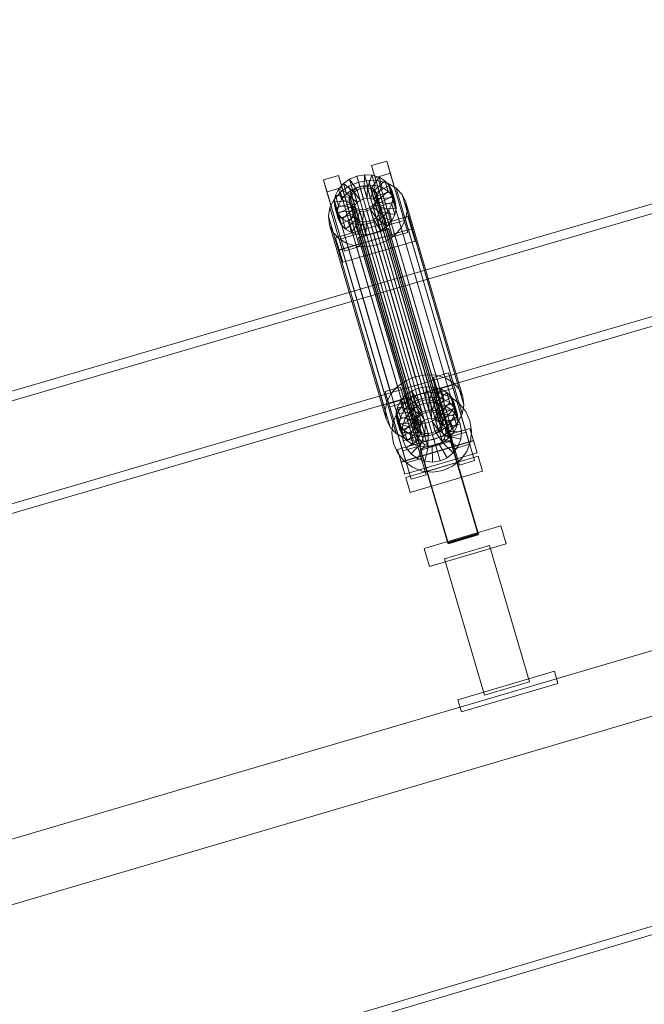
# Model space of a CAD drawing. Header units: millimetres. Extents: x -2233 to 65662, y -50530 to 6847.
# Tile 552 of 656: x 7880 to 8278, y 2127 to 2754. Entities that reach past the tile are written whole.
import ezdxf

# ---------------------------------------------------------------- set-up
doc = ezdxf.new("R2010")
doc.units = ezdxf.units.MM
doc.layers.add('COTAS_P', color=1, linetype='Continuous', lineweight=0)
doc.layers.add('lateral_C01', color=7, linetype='Continuous', lineweight=0)
doc.dimstyles.new('R19_100', dxfattribs={"dimtxt": 250, "dimasz": 150, "dimexe": 150, "dimexo": 80, "dimgap": 100, "dimtad": 1, "dimtih": 1, "dimtoh": 1, "dimdsep": 46, "dimcen": 0.09, "dimadec": 0, "dimazin": 0, "dimtfac": 1, "dimtdec": 4, "dimtofl": 0, "dimtmove": 0, "dimatfit": 3, "dimfxl": 1, "dimtolj": 1, "dimtzin": 0, "dimarcsym": 0})

# ---------------------------------------------------------------- blocks, each defined once
blk = doc.blocks.new('DIM_R32_1')
at = {"layer": 'COTAS_P'}
for p, q in [((795.97, 1103.41), (9904.9, 3783.41)), ((9904.9, 3783.41), (9748.3, 3784.24)), ((9904.9, 3783.41), (9773.7, 3697.9)), ((10158.93, 2920), (9904.9, 3783.41)), ((795.97, 1103.41), (927.17, 1188.91)), ((1050, 240), (795.97, 1103.41)), ((795.97, 1103.41), (952.57, 1102.57))]:
    blk.add_line(p, q, dxfattribs=at)
blk.add_text('9495 P', height=250, rotation=16.39477, dxfattribs=at).set_placement((5322.21, 2539.34))

msp = doc.modelspace()

# ---------------------------------------------------------------- linework, layer by layer
at = {"layer": 'lateral_C01'}
for p, q in [((1105.699, 51.872), (10210.031, 2747.406)), ((1107.119, 47.078), (10211.451, 2742.611)), ((8546.614, 2714.114), (8114.694, 2587.836)), ((8116.378, 2582.077), (8548.297, 2708.355)), ((8104.581, 2661.457), (8114.174, 2664.279)), ((8106.834, 2653.749), (8104.581, 2661.457)), ((8104.581, 2661.457), (8115.71, 2623.745)), ((8114.174, 2664.279), (8116.427, 2656.572)), ((8125.304, 2626.568), (8114.174, 2664.279)), ((8073.882, 2652.425), (8083.475, 2655.247)), ((8076.135, 2644.717), (8073.882, 2652.425)), ((8073.882, 2652.425), (8085.011, 2614.713)), ((8083.475, 2655.247), (8085.729, 2647.54)), ((8094.605, 2617.536), (8083.475, 2655.247)), ((8086.593, 2649.977), (8090.549, 2652.762)), ((8090.549, 2652.762), (8095.116, 2654.659)), ((8095.271, 2645.904), (8090.549, 2652.762)), ((8090.549, 2652.762), (8092.48, 2646.156)), ((8095.116, 2654.659), (8099.984, 2655.538)), ((8097.435, 2646.802), (8095.116, 2654.659)), ((8095.116, 2654.659), (8097.048, 2648.052)), ((8099.741, 2647.219), (8099.984, 2655.538)), ((8099.984, 2655.538), (8104.82, 2655.34)), ((8099.984, 2655.538), (8101.916, 2648.932)), ((8102.032, 2647.125), (8104.82, 2655.34)), ((8104.151, 2646.527), (8109.295, 2654.079)), ((8104.82, 2655.34), (8109.295, 2654.079)), ((8104.82, 2655.34), (8106.752, 2648.734)), ((8116.427, 2656.572), (8106.834, 2653.749)), ((8117.964, 2616.038), (8106.834, 2653.749)), ((8109.295, 2654.079), (8113.105, 2651.839)), ((8109.295, 2654.079), (8111.227, 2647.472)), ((8116.427, 2656.572), (8127.557, 2618.86)), ((8085.729, 2647.54), (8076.135, 2644.717)), ((8081.534, 2642.551), (8083.518, 2646.494)), ((8083.518, 2646.494), (8086.593, 2649.977)), ((8091.941, 2642.935), (8083.518, 2646.494)), ((8083.518, 2646.494), (8085.449, 2639.888)), ((8084.813, 2644.62), (8090.102, 2648.343)), ((8085.729, 2647.54), (8096.858, 2609.828)), ((8093.398, 2644.585), (8086.593, 2649.977)), ((8086.593, 2649.977), (8088.524, 2643.371)), ((8092.48, 2646.156), (8088.524, 2643.371)), ((8090.102, 2648.343), (8096.208, 2650.878)), ((8090.102, 2648.343), (8126.317, 2524.474)), ((8097.048, 2648.052), (8092.48, 2646.156)), ((8092.48, 2646.156), (8097.203, 2639.297)), ((8093.076, 2645.686), (8094.95, 2647.005)), ((8095.271, 2645.904), (8093.398, 2644.585)), ((8094.95, 2647.005), (8097.113, 2647.903)), ((8094.95, 2647.005), (8136.959, 2503.316)), ((8097.435, 2646.802), (8095.271, 2645.904)), ((8097.203, 2639.297), (8095.271, 2645.904)), ((8096.208, 2650.878), (8102.715, 2652.054)), ((8096.208, 2650.878), (8132.423, 2527.009)), ((8101.916, 2648.932), (8097.048, 2648.052)), ((8097.048, 2648.052), (8099.366, 2640.196)), ((8097.113, 2647.903), (8099.419, 2648.32)), ((8097.113, 2647.903), (8139.122, 2504.215)), ((8099.741, 2647.219), (8097.435, 2646.802)), ((8099.366, 2640.196), (8097.435, 2646.802)), ((8099.419, 2648.32), (8101.71, 2648.226)), ((8099.419, 2648.32), (8141.428, 2504.631)), ((8102.032, 2647.125), (8099.741, 2647.219)), ((8101.672, 2640.612), (8099.741, 2647.219)), ((8101.916, 2648.932), (8101.672, 2640.612)), ((8101.71, 2648.226), (8103.83, 2647.628)), ((8101.71, 2648.226), (8143.719, 2504.538)), ((8106.752, 2648.734), (8101.916, 2648.932)), ((8104.151, 2646.527), (8102.032, 2647.125)), ((8103.963, 2640.519), (8102.032, 2647.125)), ((8102.715, 2652.054), (8109.18, 2651.789)), ((8102.715, 2652.054), (8138.93, 2528.185)), ((8103.83, 2647.628), (8105.634, 2646.568)), ((8103.83, 2647.628), (8145.839, 2503.94)), ((8106.752, 2648.734), (8103.963, 2640.519)), ((8105.956, 2645.467), (8104.151, 2646.527)), ((8106.083, 2639.921), (8104.151, 2646.527)), ((8105.634, 2646.568), (8107, 2645.116)), ((8105.634, 2646.568), (8147.643, 2502.879)), ((8105.956, 2645.467), (8113.105, 2651.839)), ((8111.227, 2647.472), (8106.083, 2639.921)), ((8111.227, 2647.472), (8106.752, 2648.734)), ((8107.322, 2644.015), (8115.988, 2648.775)), ((8109.18, 2651.789), (8115.163, 2650.103)), ((8109.18, 2651.789), (8145.395, 2527.92)), ((8115.036, 2645.233), (8111.227, 2647.472)), ((8113.105, 2651.839), (8115.988, 2648.775)), ((8113.105, 2651.839), (8115.036, 2645.233)), ((8115.163, 2650.103), (8120.255, 2647.109)), ((8115.163, 2650.103), (8151.378, 2526.234)), ((8115.988, 2648.775), (8117.749, 2645.094)), ((8115.988, 2648.775), (8117.919, 2642.169)), ((8120.255, 2647.109), (8124.11, 2643.013)), ((8120.255, 2647.109), (8156.47, 2523.24)), ((8134.009, 2521.772), (8565.928, 2648.05)), ((8087.265, 2607.006), (8076.135, 2644.717)), ((8078.05, 2634.692), (8080.702, 2639.964)), ((8080.702, 2639.964), (8084.813, 2644.62)), ((8080.702, 2639.964), (8116.917, 2516.095)), ((8080.775, 2638.415), (8081.534, 2642.551)), ((8091.001, 2641.067), (8081.534, 2642.551)), ((8081.534, 2642.551), (8083.465, 2635.944)), ((8085.449, 2639.888), (8083.465, 2635.944)), ((8084.813, 2644.62), (8121.028, 2520.751)), ((8088.524, 2643.371), (8085.449, 2639.888)), ((8085.449, 2639.888), (8093.872, 2636.329)), ((8088.524, 2643.371), (8095.329, 2637.978)), ((8090.32, 2640.209), (8090.679, 2642.168)), ((8090.566, 2638.292), (8090.32, 2640.209)), ((8090.32, 2640.209), (8132.329, 2496.52)), ((8091.001, 2641.067), (8090.642, 2639.108)), ((8090.679, 2642.168), (8091.619, 2644.036)), ((8090.679, 2642.168), (8132.688, 2498.48)), ((8091.941, 2642.935), (8091.001, 2641.067)), ((8092.933, 2634.46), (8091.001, 2641.067)), ((8091.619, 2644.036), (8093.076, 2645.686)), ((8091.619, 2644.036), (8133.628, 2500.348)), ((8093.398, 2644.585), (8091.941, 2642.935)), ((8093.872, 2636.329), (8091.941, 2642.935)), ((8093.076, 2645.686), (8135.085, 2501.997)), ((8095.329, 2637.978), (8093.398, 2644.585)), ((8097.203, 2639.297), (8099.366, 2640.196)), ((8099.366, 2640.196), (8101.672, 2640.612)), ((8101.672, 2640.612), (8103.963, 2640.519)), ((8103.963, 2640.519), (8106.083, 2639.921)), ((8107.322, 2644.015), (8105.956, 2645.467)), ((8107.887, 2638.86), (8105.956, 2645.467)), ((8106.083, 2639.921), (8107.887, 2638.86)), ((8107, 2645.116), (8107.834, 2643.373)), ((8107, 2645.116), (8149.009, 2501.428)), ((8108.156, 2642.272), (8107.322, 2644.015)), ((8109.253, 2637.409), (8107.322, 2644.015)), ((8108.08, 2641.456), (8107.721, 2639.497)), ((8107.834, 2643.373), (8108.08, 2641.456)), ((8149.843, 2499.684), (8107.834, 2643.373)), ((8115.036, 2645.233), (8107.887, 2638.86)), ((8108.043, 2638.396), (8108.402, 2640.355)), ((8108.08, 2641.456), (8150.089, 2497.768)), ((8117.749, 2645.094), (8108.156, 2642.272)), ((8108.156, 2642.272), (8110.087, 2635.665)), ((8108.402, 2640.355), (8108.156, 2642.272)), ((8108.402, 2640.355), (8118.268, 2641.048)), ((8110.333, 2633.749), (8108.402, 2640.355)), ((8117.919, 2642.169), (8109.253, 2637.409)), ((8117.919, 2642.169), (8115.036, 2645.233)), ((8118.268, 2641.048), (8117.51, 2636.912)), ((8119.681, 2638.488), (8117.749, 2645.094)), ((8117.749, 2645.094), (8118.268, 2641.048)), ((8119.681, 2638.488), (8117.919, 2642.169)), ((8118.268, 2641.048), (8120.2, 2634.442)), ((8124.11, 2643.013), (8126.464, 2638.092)), ((8124.11, 2643.013), (8160.325, 2519.143)), ((8567.612, 2642.291), (8135.692, 2516.013)), ((8077.036, 2629.163), (8078.05, 2634.692)), ((8078.05, 2634.692), (8114.265, 2510.823)), ((8090.642, 2639.108), (8080.775, 2638.415)), ((8080.775, 2638.415), (8082.707, 2631.808)), ((8081.294, 2634.368), (8080.775, 2638.415)), ((8090.888, 2637.191), (8081.294, 2634.368)), ((8081.294, 2634.368), (8083.226, 2627.762)), ((8083.056, 2630.688), (8081.294, 2634.368)), ((8083.465, 2635.944), (8082.707, 2631.808)), ((8091.722, 2635.448), (8083.056, 2630.688)), ((8083.465, 2635.944), (8092.933, 2634.46)), ((8093.088, 2633.996), (8085.939, 2627.623)), ((8091.4, 2636.549), (8090.566, 2638.292)), ((8090.566, 2638.292), (8132.575, 2494.604)), ((8092.573, 2632.501), (8090.642, 2639.108)), ((8090.642, 2639.108), (8090.888, 2637.191)), ((8092.819, 2630.585), (8090.888, 2637.191)), ((8090.888, 2637.191), (8091.722, 2635.448)), ((8092.766, 2635.097), (8091.4, 2636.549)), ((8091.4, 2636.549), (8133.409, 2492.86)), ((8093.654, 2628.841), (8091.722, 2635.448)), ((8091.722, 2635.448), (8093.088, 2633.996)), ((8092.573, 2632.501), (8092.933, 2634.46)), ((8094.57, 2634.036), (8092.766, 2635.097)), ((8092.766, 2635.097), (8134.775, 2491.409)), ((8092.933, 2634.46), (8093.872, 2636.329)), ((8095.019, 2627.39), (8093.088, 2633.996)), ((8093.088, 2633.996), (8094.892, 2632.935)), ((8093.872, 2636.329), (8095.329, 2637.978)), ((8096.69, 2633.439), (8094.57, 2634.036)), ((8094.57, 2634.036), (8136.58, 2490.348)), ((8095.329, 2637.978), (8097.203, 2639.297)), ((8098.981, 2633.345), (8096.69, 2633.439)), ((8096.69, 2633.439), (8138.699, 2489.75)), ((8101.287, 2633.762), (8098.981, 2633.345)), ((8103.45, 2634.66), (8101.287, 2633.762)), ((8101.287, 2633.762), (8143.296, 2490.073)), ((8101.609, 2632.66), (8103.772, 2633.559)), ((8105.324, 2635.979), (8103.45, 2634.66)), ((8103.45, 2634.66), (8145.46, 2490.972)), ((8103.772, 2633.559), (8105.646, 2634.878)), ((8103.772, 2633.559), (8108.495, 2626.701)), ((8105.704, 2626.952), (8103.772, 2633.559)), ((8106.781, 2637.629), (8105.324, 2635.979)), ((8105.324, 2635.979), (8147.333, 2492.291)), ((8105.646, 2634.878), (8107.103, 2636.528)), ((8105.646, 2634.878), (8112.451, 2629.485)), ((8107.578, 2628.272), (8105.646, 2634.878)), ((8107.721, 2639.497), (8106.781, 2637.629)), ((8106.781, 2637.629), (8148.79, 2493.94)), ((8107.103, 2636.528), (8108.043, 2638.396)), ((8107.103, 2636.528), (8115.526, 2632.968)), ((8109.034, 2629.921), (8107.103, 2636.528)), ((8107.721, 2639.497), (8149.73, 2495.809)), ((8107.887, 2638.86), (8109.253, 2637.409)), ((8108.043, 2638.396), (8117.51, 2636.912)), ((8109.974, 2631.789), (8108.043, 2638.396)), ((8109.253, 2637.409), (8110.087, 2635.665)), ((8110.333, 2633.749), (8109.974, 2631.789)), ((8110.087, 2635.665), (8119.681, 2638.488)), ((8110.087, 2635.665), (8110.333, 2633.749)), ((8120.2, 2634.442), (8110.333, 2633.749)), ((8117.51, 2636.912), (8115.526, 2632.968)), ((8117.51, 2636.912), (8119.441, 2630.306)), ((8119.441, 2630.306), (8120.2, 2634.442)), ((8120.2, 2634.442), (8119.681, 2638.488)), ((8126.464, 2638.092), (8127.158, 2632.683)), ((8162.679, 2514.223), (8126.464, 2638.092)), ((8077.73, 2623.754), (8077.036, 2629.163)), ((8077.036, 2629.163), (8113.251, 2505.293)), ((8081.67, 2615.438), (8127.718, 2628.986)), ((8082.707, 2631.808), (8092.573, 2632.501)), ((8082.707, 2631.808), (8083.226, 2627.762)), ((8083.056, 2630.688), (8084.987, 2624.081)), ((8085.939, 2627.623), (8083.056, 2630.688)), ((8083.226, 2627.762), (8092.819, 2630.585)), ((8083.226, 2627.762), (8084.987, 2624.081)), ((8084.987, 2624.081), (8093.654, 2628.841)), ((8085.939, 2627.623), (8087.871, 2621.017)), ((8089.748, 2625.384), (8085.939, 2627.623)), ((8087.871, 2621.017), (8095.019, 2627.39)), ((8094.892, 2632.935), (8089.748, 2625.384)), ((8092.819, 2630.585), (8092.573, 2632.501)), ((8093.654, 2628.841), (8092.819, 2630.585)), ((8095.019, 2627.39), (8093.654, 2628.841)), ((8097.012, 2632.338), (8094.223, 2624.122)), ((8096.824, 2626.329), (8094.892, 2632.935)), ((8094.892, 2632.935), (8097.012, 2632.338)), ((8096.824, 2626.329), (8095.019, 2627.39)), ((8098.943, 2625.731), (8097.012, 2632.338)), ((8097.012, 2632.338), (8099.303, 2632.244)), ((8098.981, 2633.345), (8140.99, 2489.657)), ((8099.303, 2632.244), (8099.06, 2623.925)), ((8099.303, 2632.244), (8101.609, 2632.66)), ((8101.234, 2625.638), (8099.303, 2632.244)), ((8101.609, 2632.66), (8103.927, 2624.804)), ((8103.54, 2626.054), (8101.609, 2632.66)), ((8107.578, 2628.272), (8105.704, 2626.952)), ((8109.034, 2629.921), (8107.578, 2628.272)), ((8114.382, 2622.879), (8107.578, 2628.272)), ((8112.451, 2629.485), (8108.495, 2626.701)), ((8109.974, 2631.789), (8109.034, 2629.921)), ((8117.457, 2626.362), (8109.034, 2629.921)), ((8119.441, 2630.306), (8109.974, 2631.789)), ((8115.526, 2632.968), (8112.451, 2629.485)), ((8112.451, 2629.485), (8114.382, 2622.879)), ((8115.526, 2632.968), (8117.457, 2626.362)), ((8117.457, 2626.362), (8119.441, 2630.306)), ((8126.144, 2627.154), (8123.492, 2621.882)), ((8127.158, 2632.683), (8126.144, 2627.154)), ((8126.144, 2627.154), (8162.359, 2503.285)), ((8127.158, 2632.683), (8163.373, 2508.814)), ((8127.718, 2628.986), (8129.971, 2621.279)), ((8130.037, 2621.129), (8127.718, 2628.986)), ((8080.084, 2618.833), (8077.73, 2623.754)), ((8077.73, 2623.754), (8113.945, 2499.884)), ((8129.971, 2621.279), (8083.923, 2607.73)), ((8130.037, 2621.129), (8083.988, 2607.581)), ((8084.987, 2624.081), (8087.871, 2621.017)), ((8087.871, 2621.017), (8091.68, 2618.778)), ((8089.748, 2625.384), (8091.68, 2618.778)), ((8094.223, 2624.122), (8089.748, 2625.384)), ((8091.68, 2618.778), (8096.824, 2626.329)), ((8094.223, 2624.122), (8096.155, 2617.516)), ((8099.06, 2623.925), (8094.223, 2624.122)), ((8096.155, 2617.516), (8098.943, 2625.731)), ((8096.191, 2615.658), (8115.378, 2621.303)), ((8115.45, 2621.059), (8096.263, 2615.413)), ((8098.943, 2625.731), (8096.824, 2626.329)), ((8101.234, 2625.638), (8098.943, 2625.731)), ((8103.927, 2624.804), (8099.06, 2623.925)), ((8099.06, 2623.925), (8100.991, 2617.318)), ((8100.991, 2617.318), (8101.234, 2625.638)), ((8103.54, 2626.054), (8101.234, 2625.638)), ((8105.704, 2626.952), (8103.54, 2626.054)), ((8105.859, 2618.198), (8103.54, 2626.054)), ((8108.495, 2626.701), (8103.927, 2624.804)), ((8103.927, 2624.804), (8105.859, 2618.198)), ((8110.426, 2620.094), (8105.704, 2626.952)), ((8108.495, 2626.701), (8110.426, 2620.094)), ((8110.426, 2620.094), (8114.382, 2622.879)), ((8114.382, 2622.879), (8117.457, 2626.362)), ((8115.378, 2621.303), (8115.45, 2621.059)), ((8172.57, 2426.928), (8115.378, 2621.303)), ((8115.45, 2621.059), (8172.642, 2426.683)), ((8125.304, 2626.568), (8115.71, 2623.745)), ((8115.71, 2623.745), (8117.964, 2616.038)), ((8123.492, 2621.882), (8119.381, 2617.225)), ((8123.492, 2621.882), (8159.707, 2498.012)), ((8127.557, 2618.86), (8125.304, 2626.568)), ((8129.971, 2621.279), (8132.29, 2613.422)), ((8132.29, 2613.422), (8130.037, 2621.129)), ((8083.939, 2614.736), (8080.084, 2618.833)), ((8080.084, 2618.833), (8116.299, 2494.964)), ((8083.923, 2607.73), (8081.67, 2615.438)), ((8081.67, 2615.438), (8083.988, 2607.581)), ((8089.031, 2611.743), (8083.939, 2614.736)), ((8083.939, 2614.736), (8120.154, 2490.867)), ((8094.605, 2617.536), (8085.011, 2614.713)), ((8085.011, 2614.713), (8087.265, 2607.006)), ((8091.68, 2618.778), (8096.155, 2617.516)), ((8096.858, 2609.828), (8094.605, 2617.536)), ((8096.155, 2617.516), (8100.991, 2617.318)), ((8096.263, 2615.413), (8096.191, 2615.658)), ((8153.383, 2421.282), (8096.191, 2615.658)), ((8153.455, 2421.038), (8096.263, 2615.413)), ((8100.991, 2617.318), (8105.859, 2618.198)), ((8105.859, 2618.198), (8110.426, 2620.094)), ((8119.381, 2617.225), (8114.093, 2613.503)), ((8117.964, 2616.038), (8127.557, 2618.86)), ((8119.381, 2617.225), (8155.596, 2493.356)), ((8086.242, 2599.874), (8132.29, 2613.422)), ((8087.265, 2607.006), (8096.858, 2609.828)), ((8095.014, 2610.056), (8089.031, 2611.743)), ((8089.031, 2611.743), (8125.246, 2487.873)), ((8101.479, 2609.792), (8095.014, 2610.056)), ((8095.014, 2610.056), (8131.229, 2486.187)), ((8107.987, 2610.967), (8101.479, 2609.792)), ((8101.479, 2609.792), (8137.694, 2485.922)), ((8114.093, 2613.503), (8107.987, 2610.967)), ((8107.987, 2610.967), (8144.201, 2487.098)), ((8114.093, 2613.503), (8150.307, 2489.634)), ((8086.242, 2599.874), (8083.923, 2607.73)), ((8083.988, 2607.581), (8086.242, 2599.874)), ((8114.694, 2587.836), (7538.801, 2419.466)), ((8134.009, 2521.772), (8114.694, 2587.836)), ((8114.694, 2587.836), (8116.378, 2582.077)), ((7540.485, 2413.707), (8116.378, 2582.077)), ((8116.378, 2582.077), (8135.692, 2516.013)), ((8132.423, 2527.009), (8126.317, 2524.474)), ((8138.93, 2528.185), (8132.423, 2527.009)), ((8145.395, 2527.92), (8138.93, 2528.185)), ((8144.015, 2526.577), (8153.608, 2529.399)), ((8151.378, 2526.234), (8145.395, 2527.92)), ((8153.608, 2529.399), (8155.861, 2521.692)), ((8164.738, 2491.688), (8153.608, 2529.399)), ((7558.116, 2353.402), (8134.009, 2521.772)), ((8121.028, 2520.751), (8116.917, 2516.095)), ((8126.317, 2524.474), (8121.028, 2520.751)), ((8134.55, 2519.779), (8139.418, 2520.658)), ((8139.175, 2512.339), (8139.418, 2520.658)), ((8139.418, 2520.658), (8144.254, 2520.46)), ((8139.418, 2520.658), (8141.35, 2514.052)), ((8146.268, 2518.869), (8144.015, 2526.577)), ((8144.015, 2526.577), (8155.144, 2488.865)), ((8155.861, 2521.692), (8146.268, 2518.869)), ((8156.47, 2523.24), (8151.378, 2526.234)), ((8155.861, 2521.692), (8166.991, 2483.981)), ((8160.325, 2519.143), (8156.47, 2523.24)), ((8135.692, 2516.013), (7559.8, 2347.643)), ((8113.316, 2517.545), (8122.909, 2520.367)), ((8115.569, 2509.837), (8113.316, 2517.545)), ((8113.316, 2517.545), (8124.445, 2479.833)), ((8116.917, 2516.095), (8114.265, 2510.823)), ((8122.909, 2520.367), (8125.163, 2512.66)), ((8134.039, 2482.656), (8122.909, 2520.367)), ((8122.952, 2511.615), (8126.027, 2515.098)), ((8126.027, 2515.098), (8129.983, 2517.882)), ((8132.832, 2509.705), (8126.027, 2515.098)), ((8126.027, 2515.098), (8127.958, 2508.491)), ((8129.63, 2513.328), (8135.692, 2516.013)), ((8129.983, 2517.882), (8134.55, 2519.779)), ((8134.705, 2511.024), (8129.983, 2517.882)), ((8129.983, 2517.882), (8131.914, 2511.276)), ((8136.869, 2511.922), (8134.55, 2519.779)), ((8134.55, 2519.779), (8136.482, 2513.172)), ((8135.692, 2516.013), (8142.243, 2517.039)), ((8141.466, 2512.245), (8144.254, 2520.46)), ((8142.243, 2517.039), (8148.837, 2516.333)), ((8143.585, 2511.648), (8148.729, 2519.199)), ((8144.254, 2520.46), (8148.729, 2519.199)), ((8144.254, 2520.46), (8146.186, 2513.854)), ((8145.39, 2510.587), (8152.539, 2516.959)), ((8157.398, 2481.158), (8146.268, 2518.869)), ((8146.923, 2516.816), (8156.516, 2519.638)), ((8146.923, 2516.816), (8160.471, 2470.767)), ((8148.729, 2519.199), (8152.539, 2516.959)), ((8148.729, 2519.199), (8150.661, 2512.592)), ((8148.837, 2516.333), (8155.023, 2513.946)), ((8152.539, 2516.959), (8155.422, 2513.895)), ((8152.539, 2516.959), (8154.47, 2510.353)), ((8170.064, 2473.59), (8156.516, 2519.638)), ((8162.679, 2514.223), (8160.325, 2519.143)), ((8114.265, 2510.823), (8113.251, 2505.293)), ((8125.163, 2512.66), (8115.569, 2509.837)), ((8126.699, 2472.126), (8115.569, 2509.837)), ((8116.224, 2507.784), (8125.817, 2510.606)), ((8120.562, 2503.807), (8124.469, 2509.164)), ((8120.968, 2507.671), (8122.952, 2511.615)), ((8131.375, 2508.055), (8122.952, 2511.615)), ((8122.952, 2511.615), (8124.883, 2505.008)), ((8124.469, 2509.164), (8129.63, 2513.328)), ((8127.958, 2508.491), (8124.883, 2505.008)), ((8125.163, 2512.66), (8136.292, 2474.948)), ((8139.365, 2464.558), (8125.817, 2510.606)), ((8131.914, 2511.276), (8127.958, 2508.491)), ((8127.958, 2508.491), (8134.763, 2503.098)), ((8131.375, 2508.055), (8130.435, 2506.187)), ((8132.832, 2509.705), (8131.375, 2508.055)), ((8133.306, 2501.449), (8131.375, 2508.055)), ((8136.482, 2513.172), (8131.914, 2511.276)), ((8131.914, 2511.276), (8136.637, 2504.418)), ((8134.705, 2511.024), (8132.832, 2509.705)), ((8134.763, 2503.098), (8132.832, 2509.705)), ((8132.964, 2507.865), (8137.499, 2509.874)), ((8136.869, 2511.922), (8134.705, 2511.024)), ((8136.637, 2504.418), (8134.705, 2511.024)), ((8141.35, 2514.052), (8136.482, 2513.172)), ((8136.482, 2513.172), (8138.8, 2505.316)), ((8139.175, 2512.339), (8136.869, 2511.922)), ((8138.8, 2505.316), (8136.869, 2511.922)), ((8137.499, 2509.874), (8142.399, 2510.641)), ((8140.321, 2500.28), (8137.499, 2509.874)), ((8141.466, 2512.245), (8139.175, 2512.339)), ((8141.106, 2505.732), (8139.175, 2512.339)), ((8141.35, 2514.052), (8141.106, 2505.732)), ((8146.186, 2513.854), (8141.35, 2514.052)), ((8143.585, 2511.648), (8141.466, 2512.245)), ((8143.397, 2505.639), (8141.466, 2512.245)), ((8142.643, 2500.643), (8142.399, 2510.641)), ((8142.399, 2510.641), (8147.331, 2510.113)), ((8146.186, 2513.854), (8143.397, 2505.639)), ((8145.39, 2510.587), (8143.585, 2511.648)), ((8145.517, 2505.041), (8143.585, 2511.648)), ((8144.979, 2500.394), (8147.331, 2510.113)), ((8146.756, 2509.135), (8145.39, 2510.587)), ((8147.321, 2503.98), (8145.39, 2510.587)), ((8150.661, 2512.592), (8145.517, 2505.041)), ((8150.661, 2512.592), (8146.186, 2513.854)), ((8146.756, 2509.135), (8155.422, 2513.895)), ((8147.59, 2507.392), (8146.756, 2509.135)), ((8148.687, 2502.529), (8146.756, 2509.135)), ((8147.171, 2499.548), (8151.958, 2508.327)), ((8154.47, 2510.353), (8147.321, 2503.98)), ((8147.331, 2510.113), (8151.958, 2508.327)), ((8157.183, 2510.214), (8147.59, 2507.392)), ((8154.47, 2510.353), (8150.661, 2512.592)), ((8151.958, 2508.327), (8155.966, 2505.404)), ((8157.353, 2507.289), (8154.47, 2510.353)), ((8155.023, 2513.946), (8160.38, 2510.039)), ((8155.422, 2513.895), (8157.183, 2510.214)), ((8155.422, 2513.895), (8157.353, 2507.289)), ((8159.115, 2503.608), (8157.183, 2510.214)), ((8157.183, 2510.214), (8157.702, 2506.168)), ((8160.38, 2510.039), (8164.543, 2504.878)), ((8162.359, 2503.285), (8163.373, 2508.814)), ((8163.373, 2508.814), (8162.679, 2514.223)), ((8113.251, 2505.293), (8113.945, 2499.884)), ((8116.224, 2507.784), (8129.772, 2461.735)), ((8118.174, 2497.621), (8120.562, 2503.807)), ((8120.209, 2503.535), (8120.968, 2507.671)), ((8130.076, 2504.228), (8120.209, 2503.535)), ((8120.209, 2503.535), (8122.141, 2496.928)), ((8120.728, 2499.489), (8120.209, 2503.535)), ((8130.322, 2502.311), (8120.728, 2499.489)), ((8130.435, 2506.187), (8120.968, 2507.671)), ((8120.968, 2507.671), (8122.899, 2501.064)), ((8124.883, 2505.008), (8122.899, 2501.064)), ((8124.883, 2505.008), (8133.306, 2501.449)), ((8126.181, 2500.743), (8129.104, 2504.75)), ((8129.104, 2504.75), (8132.964, 2507.865)), ((8136.345, 2497.853), (8129.104, 2504.75)), ((8130.435, 2506.187), (8130.076, 2504.228)), ((8132.007, 2497.621), (8130.076, 2504.228)), ((8130.076, 2504.228), (8130.322, 2502.311)), ((8132.253, 2495.705), (8130.322, 2502.311)), ((8130.322, 2502.311), (8131.156, 2500.568)), ((8132.367, 2499.581), (8130.435, 2506.187)), ((8138.173, 2499.329), (8132.964, 2507.865)), ((8133.306, 2501.449), (8134.763, 2503.098)), ((8135.085, 2501.997), (8133.628, 2500.348)), ((8134.763, 2503.098), (8136.637, 2504.418)), ((8136.959, 2503.316), (8135.085, 2501.997)), ((8136.637, 2504.418), (8138.8, 2505.316)), ((8139.122, 2504.215), (8136.959, 2503.316)), ((8138.8, 2505.316), (8141.106, 2505.732)), ((8141.428, 2504.631), (8139.122, 2504.215)), ((8141.106, 2505.732), (8143.397, 2505.639)), ((8143.719, 2504.538), (8141.428, 2504.631)), ((8143.397, 2505.639), (8145.517, 2505.041)), ((8145.839, 2503.94), (8143.719, 2504.538)), ((8145.517, 2505.041), (8147.321, 2503.98)), ((8147.643, 2502.879), (8145.839, 2503.94)), ((8146.537, 2501.648), (8147.477, 2503.516)), ((8147.321, 2503.98), (8148.687, 2502.529)), ((8147.477, 2503.516), (8147.836, 2505.475)), ((8147.477, 2503.516), (8156.944, 2502.032)), ((8149.408, 2496.91), (8147.477, 2503.516)), ((8147.59, 2507.392), (8149.521, 2500.785)), ((8147.836, 2505.475), (8147.59, 2507.392)), ((8149.009, 2501.428), (8147.643, 2502.879)), ((8147.836, 2505.475), (8157.702, 2506.168)), ((8149.767, 2498.869), (8147.836, 2505.475)), ((8157.353, 2507.289), (8148.687, 2502.529)), ((8148.687, 2502.529), (8149.521, 2500.785)), ((8149.069, 2498.163), (8155.966, 2505.404)), ((8149.521, 2500.785), (8159.115, 2503.608)), ((8156.944, 2502.032), (8154.96, 2498.088)), ((8155.966, 2505.404), (8159.08, 2501.544)), ((8157.702, 2506.168), (8156.944, 2502.032)), ((8156.944, 2502.032), (8158.875, 2495.426)), ((8159.115, 2503.608), (8157.353, 2507.289)), ((8157.702, 2506.168), (8159.634, 2499.562)), ((8159.634, 2499.562), (8159.115, 2503.608)), ((8159.707, 2498.012), (8162.359, 2503.285)), ((8164.543, 2504.878), (8167.229, 2498.815)), ((8113.945, 2499.884), (8116.299, 2494.964)), ((8117.469, 2491.028), (8118.174, 2497.621)), ((8120.728, 2499.489), (8122.66, 2492.882)), ((8122.49, 2495.808), (8120.728, 2499.489)), ((8122.899, 2501.064), (8122.141, 2496.928)), ((8122.141, 2496.928), (8132.007, 2497.621)), ((8122.141, 2496.928), (8122.66, 2492.882)), ((8131.156, 2500.568), (8122.49, 2495.808)), ((8122.49, 2495.808), (8124.421, 2489.202)), ((8125.373, 2492.743), (8122.49, 2495.808)), ((8122.66, 2492.882), (8132.253, 2495.705)), ((8122.899, 2501.064), (8132.367, 2499.581)), ((8123.867, 2491.184), (8124.395, 2496.116)), ((8124.395, 2496.116), (8126.181, 2500.743)), ((8134.114, 2493.763), (8124.395, 2496.116)), ((8132.522, 2499.116), (8125.373, 2492.743)), ((8134.96, 2495.955), (8126.181, 2500.743)), ((8134.326, 2498.055), (8129.182, 2490.504)), ((8133.088, 2493.961), (8131.156, 2500.568)), ((8131.156, 2500.568), (8132.522, 2499.116)), ((8132.007, 2497.621), (8132.367, 2499.581)), ((8132.253, 2495.705), (8132.007, 2497.621)), ((8133.088, 2493.961), (8132.253, 2495.705)), ((8132.688, 2498.48), (8132.329, 2496.52)), ((8132.329, 2496.52), (8132.575, 2494.604)), ((8132.367, 2499.581), (8133.306, 2501.449)), ((8134.453, 2492.51), (8132.522, 2499.116)), ((8132.522, 2499.116), (8134.326, 2498.055)), ((8133.628, 2500.348), (8132.688, 2498.48)), ((8136.446, 2497.458), (8133.657, 2489.243)), ((8134.114, 2493.763), (8134.96, 2495.955)), ((8136.258, 2491.449), (8134.326, 2498.055)), ((8134.326, 2498.055), (8136.446, 2497.458)), ((8134.96, 2495.955), (8136.345, 2497.853)), ((8136.345, 2497.853), (8138.173, 2499.329)), ((8138.377, 2490.851), (8136.446, 2497.458)), ((8136.446, 2497.458), (8138.737, 2497.364)), ((8138.173, 2499.329), (8140.321, 2500.28)), ((8138.737, 2497.364), (8138.494, 2489.045)), ((8138.737, 2497.364), (8141.043, 2497.781)), ((8140.668, 2490.758), (8138.737, 2497.364)), ((8140.321, 2500.28), (8142.643, 2500.643)), ((8141.043, 2497.781), (8143.206, 2498.679)), ((8141.043, 2497.781), (8143.361, 2489.924)), ((8142.974, 2491.174), (8141.043, 2497.781)), ((8142.643, 2500.643), (8144.979, 2500.394)), ((8143.206, 2498.679), (8145.08, 2499.998)), ((8143.206, 2498.679), (8147.929, 2491.821)), ((8145.138, 2492.073), (8143.206, 2498.679)), ((8144.979, 2500.394), (8147.171, 2499.548)), ((8145.08, 2499.998), (8146.537, 2501.648)), ((8145.08, 2499.998), (8151.885, 2494.605)), ((8147.012, 2493.392), (8145.08, 2499.998)), ((8146.537, 2501.648), (8154.96, 2498.088)), ((8148.468, 2495.041), (8146.537, 2501.648)), ((8147.171, 2499.548), (8149.069, 2498.163)), ((8149.408, 2496.91), (8148.468, 2495.041)), ((8148.79, 2493.94), (8149.73, 2495.809)), ((8149.843, 2499.684), (8149.009, 2501.428)), ((8149.069, 2498.163), (8150.544, 2496.335)), ((8149.767, 2498.869), (8149.408, 2496.91)), ((8158.875, 2495.426), (8149.408, 2496.91)), ((8149.521, 2500.785), (8149.767, 2498.869)), ((8149.73, 2495.809), (8150.089, 2497.768)), ((8159.634, 2499.562), (8149.767, 2498.869)), ((8150.089, 2497.768), (8149.843, 2499.684)), ((8150.544, 2496.335), (8159.08, 2501.544)), ((8150.544, 2496.335), (8151.496, 2494.186)), ((8161.089, 2497.009), (8151.496, 2494.186)), ((8154.96, 2498.088), (8151.885, 2494.605)), ((8154.96, 2498.088), (8156.891, 2491.482)), ((8155.596, 2493.356), (8159.707, 2498.012)), ((8156.891, 2491.482), (8158.875, 2495.426)), ((8158.875, 2495.426), (8159.634, 2499.562)), ((8159.08, 2501.544), (8161.089, 2497.009)), ((8161.089, 2497.009), (8161.856, 2492.109)), ((8167.229, 2498.815), (8168.254, 2492.264)), ((8116.299, 2494.964), (8120.154, 2490.867)), ((8118.494, 2484.477), (8117.469, 2491.028)), ((8120.154, 2490.867), (8125.246, 2487.873)), ((8121.104, 2480.558), (8167.152, 2494.106)), ((8122.66, 2492.882), (8124.421, 2489.202)), ((8133.864, 2491.427), (8123.867, 2491.184)), ((8124.634, 2486.283), (8123.867, 2491.184)), ((8124.421, 2489.202), (8133.088, 2493.961)), ((8124.421, 2489.202), (8127.305, 2486.137)), ((8125.373, 2492.743), (8127.305, 2486.137)), ((8129.182, 2490.504), (8125.373, 2492.743)), ((8127.305, 2486.137), (8134.453, 2492.51)), ((8129.182, 2490.504), (8131.114, 2483.898)), ((8133.657, 2489.243), (8129.182, 2490.504)), ((8131.114, 2483.898), (8136.258, 2491.449)), ((8132.575, 2494.604), (8133.409, 2492.86)), ((8134.453, 2492.51), (8133.088, 2493.961)), ((8133.409, 2492.86), (8134.775, 2491.409)), ((8133.657, 2489.243), (8135.589, 2482.636)), ((8138.494, 2489.045), (8133.657, 2489.243)), ((8133.864, 2491.427), (8134.114, 2493.763)), ((8134.228, 2489.106), (8133.864, 2491.427)), ((8136.258, 2491.449), (8134.453, 2492.51)), ((8134.775, 2491.409), (8136.58, 2490.348)), ((8135.589, 2482.636), (8138.377, 2490.851)), ((8138.377, 2490.851), (8136.258, 2491.449)), ((8136.58, 2490.348), (8138.699, 2489.75)), ((8140.668, 2490.758), (8138.377, 2490.851)), ((8143.361, 2489.924), (8138.494, 2489.045)), ((8138.699, 2489.75), (8140.99, 2489.657)), ((8140.425, 2482.438), (8140.668, 2490.758)), ((8142.974, 2491.174), (8140.668, 2490.758)), ((8140.99, 2489.657), (8143.296, 2490.073)), ((8145.138, 2492.073), (8142.974, 2491.174)), ((8145.293, 2483.318), (8142.974, 2491.174)), ((8143.296, 2490.073), (8145.46, 2490.972)), ((8147.929, 2491.821), (8143.361, 2489.924)), ((8143.361, 2489.924), (8145.293, 2483.318)), ((8144.201, 2487.098), (8150.307, 2489.634)), ((8147.012, 2493.392), (8145.138, 2492.073)), ((8149.86, 2485.214), (8145.138, 2492.073)), ((8145.46, 2490.972), (8147.333, 2492.291)), ((8148.468, 2495.041), (8147.012, 2493.392)), ((8153.816, 2487.999), (8147.012, 2493.392)), ((8147.333, 2492.291), (8148.79, 2493.94)), ((8151.885, 2494.605), (8147.929, 2491.821)), ((8147.929, 2491.821), (8149.86, 2485.214)), ((8156.891, 2491.482), (8148.468, 2495.041)), ((8150.307, 2489.634), (8155.596, 2493.356)), ((8151.609, 2489.529), (8150.763, 2487.337)), ((8151.496, 2494.186), (8151.859, 2491.865)), ((8151.859, 2491.865), (8151.609, 2489.529)), ((8151.609, 2489.529), (8161.329, 2487.177)), ((8151.859, 2491.865), (8161.856, 2492.109)), ((8151.885, 2494.605), (8153.816, 2487.999)), ((8153.816, 2487.999), (8156.891, 2491.482)), ((8164.738, 2491.688), (8155.144, 2488.865)), ((8161.856, 2492.109), (8161.329, 2487.177)), ((8166.991, 2483.981), (8164.738, 2491.688)), ((8167.152, 2494.106), (8169.405, 2486.399)), ((8169.471, 2486.25), (8167.152, 2494.106)), ((8168.254, 2492.264), (8167.549, 2485.671)), ((8121.18, 2478.414), (8118.494, 2484.477)), ((8169.405, 2486.399), (8123.357, 2472.85)), ((8169.471, 2486.25), (8123.422, 2472.701)), ((8134.228, 2489.106), (8124.634, 2486.283)), ((8126.643, 2481.748), (8124.634, 2486.283)), ((8125.246, 2487.873), (8131.229, 2486.187)), ((8135.179, 2486.958), (8126.643, 2481.748)), ((8127.305, 2486.137), (8131.114, 2483.898)), ((8136.655, 2485.129), (8129.758, 2477.888)), ((8131.114, 2483.898), (8135.589, 2482.636)), ((8131.229, 2486.187), (8137.694, 2485.922)), ((8138.553, 2483.745), (8133.765, 2474.965)), ((8135.179, 2486.958), (8134.228, 2489.106)), ((8136.655, 2485.129), (8135.179, 2486.958)), ((8135.544, 2481.054), (8154.73, 2486.7)), ((8154.965, 2485.903), (8135.778, 2480.257)), ((8138.553, 2483.745), (8136.655, 2485.129)), ((8137.694, 2485.922), (8144.201, 2487.098)), ((8140.745, 2482.899), (8138.392, 2473.179)), ((8138.494, 2489.045), (8140.425, 2482.438)), ((8140.745, 2482.899), (8138.553, 2483.745)), ((8140.425, 2482.438), (8145.293, 2483.318)), ((8143.081, 2482.649), (8140.745, 2482.899)), ((8145.402, 2483.012), (8143.081, 2482.649)), ((8145.293, 2483.318), (8149.86, 2485.214)), ((8147.55, 2483.964), (8145.402, 2483.012)), ((8145.402, 2483.012), (8148.225, 2473.419)), ((8149.379, 2485.439), (8147.55, 2483.964)), ((8147.55, 2483.964), (8152.759, 2475.428)), ((8150.763, 2487.337), (8149.379, 2485.439)), ((8149.379, 2485.439), (8156.62, 2478.542)), ((8149.86, 2485.214), (8153.816, 2487.999)), ((8150.763, 2487.337), (8159.543, 2482.549)), ((8154.73, 2486.7), (8154.965, 2485.903)), ((8172.259, 2427.136), (8154.73, 2486.7)), ((8154.965, 2485.903), (8172.493, 2426.34)), ((8155.144, 2488.865), (8157.398, 2481.158)), ((8157.398, 2481.158), (8166.991, 2483.981)), ((8161.329, 2487.177), (8159.543, 2482.549)), ((8167.549, 2485.671), (8165.161, 2479.485)), ((8169.405, 2486.399), (8171.724, 2478.542)), ((8171.724, 2478.542), (8169.471, 2486.25)), ((8123.357, 2472.85), (8121.104, 2480.558)), ((8121.104, 2480.558), (8123.422, 2472.701)), ((8125.344, 2473.254), (8121.18, 2478.414)), ((8134.039, 2482.656), (8124.445, 2479.833)), ((8124.445, 2479.833), (8126.699, 2472.126)), ((8125.676, 2464.994), (8171.724, 2478.542)), ((8129.758, 2477.888), (8126.643, 2481.748)), ((8133.765, 2474.965), (8129.758, 2477.888)), ((8136.292, 2474.948), (8134.039, 2482.656)), ((8135.778, 2480.257), (8135.544, 2481.054)), ((8153.072, 2421.49), (8135.544, 2481.054)), ((8135.589, 2482.636), (8140.425, 2482.438)), ((8153.307, 2420.694), (8135.778, 2480.257)), ((8143.081, 2482.649), (8143.324, 2472.652)), ((8156.62, 2478.542), (8152.759, 2475.428)), ((8159.543, 2482.549), (8156.62, 2478.542)), ((8165.161, 2479.485), (8161.254, 2474.128)), ((8125.676, 2464.994), (8123.357, 2472.85)), ((8123.422, 2472.701), (8125.676, 2464.994)), ((8130.701, 2469.346), (8125.344, 2473.254)), ((8126.329, 2462.807), (8172.378, 2476.355)), ((8126.699, 2472.126), (8136.292, 2474.948)), ((8138.392, 2473.179), (8133.765, 2474.965)), ((8143.324, 2472.652), (8138.392, 2473.179)), ((8158.947, 2472.404), (8139.76, 2466.759)), ((8148.225, 2473.419), (8143.324, 2472.652)), ((8152.759, 2475.428), (8148.225, 2473.419)), ((8161.254, 2474.128), (8156.093, 2469.965)), ((8158.947, 2472.404), (8172.382, 2426.739)), ((8160.471, 2470.767), (8170.064, 2473.59)), ((8175.2, 2466.762), (8172.378, 2476.355)), ((8129.152, 2453.214), (8175.2, 2466.762)), ((8129.772, 2461.735), (8139.365, 2464.558)), ((8136.887, 2466.959), (8130.701, 2469.346)), ((8143.48, 2466.254), (8136.887, 2466.959)), ((8153.195, 2421.094), (8139.76, 2466.759)), ((8150.031, 2467.279), (8143.48, 2466.254)), ((8156.093, 2469.965), (8150.031, 2467.279)), ((8126.329, 2462.807), (8129.152, 2453.214)), ((8138.139, 2417.707), (8186.874, 2432.045)), ((8172.259, 2427.136), (8153.072, 2421.49)), ((8172.382, 2426.739), (8153.195, 2421.094)), ((8172.57, 2426.928), (8153.383, 2421.282)), ((8153.455, 2421.038), (8172.642, 2426.683)), ((8172.493, 2426.34), (8172.259, 2427.136)), ((8172.642, 2426.683), (8172.57, 2426.928)), ((8190.261, 2420.533), (8186.874, 2432.045)), ((8141.526, 2406.195), (8190.261, 2420.533)), ((8153.072, 2421.49), (8153.307, 2420.694)), ((8153.307, 2420.694), (8172.493, 2426.34)), ((8153.383, 2421.282), (8153.455, 2421.038)), ((8138.139, 2417.707), (8141.526, 2406.195)), ((8150.939, 2411.049), (8179.719, 2419.517)), ((8205.265, 2332.69), (8179.719, 2419.517)), ((8150.939, 2411.049), (8176.485, 2324.223)), ((7194.008, 2032.034), (8345.216, 2370.739)), ((8159.612, 2321.343), (8221.009, 2339.407)), ((8223.267, 2331.732), (8221.009, 2339.407)), ((8176.485, 2324.223), (8205.265, 2332.69)), ((7205.298, 1993.661), (8356.506, 2332.365)), ((8161.87, 2313.668), (8223.267, 2331.732)), ((8159.612, 2321.343), (8161.87, 2313.668))]:
    msp.add_line(p, q, dxfattribs=at)

# ---------------------------------------------------------------- dimensions: what is measured, and where the dimension line sits
at = {"layer": 'COTAS_P'}
dim = msp.add_aligned_dim(p1=(1050, 240), p2=(10158.931, 2920), distance=900, text='<> P', dimstyle='R19_100', dxfattribs=at)
dim.commit()
dim.dimension.update_dxf_attribs({"geometry": 'DIM_R32_1', "text_midpoint": (5350.437, 2443.406)})

doc.saveas('drawing.dxf')
